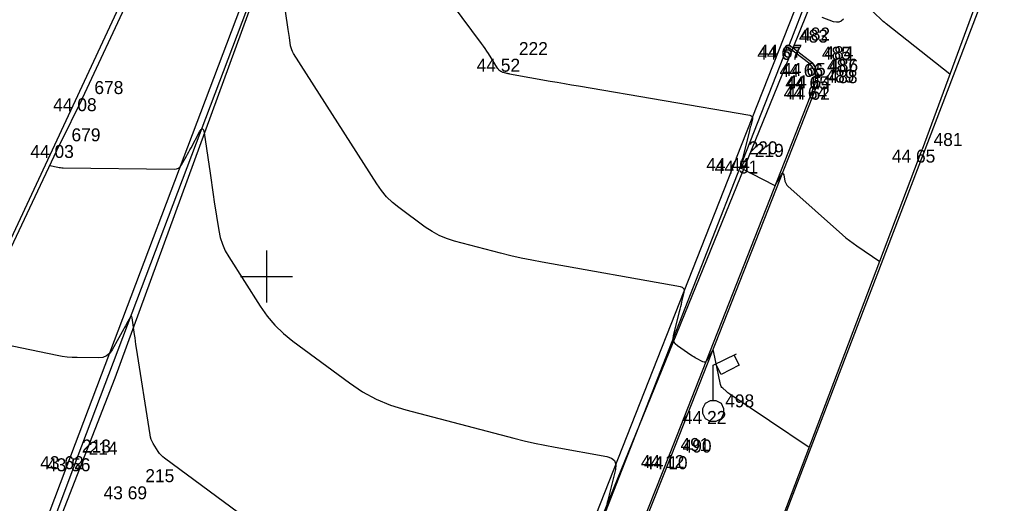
# Model space of a CAD drawing. Extents: x -702257 to -701487, y -1009871 to -1008841.
# Drawn here: x -701679.75 to -701660.69, y -1009079.36 to -1009070.06 of the extents above; entities that cross this region are included whole.
import ezdxf

# ---------------------------------------------------------------- set-up
doc = ezdxf.new("R2010")
doc.units = 0
for name, color, linetype in [('Ex_Major Contours', 7, 'Continuous'), ('Ex_Minor Contours', 7, 'Continuous'), ('Z_body', 7, 'Continuous'), ('Z_body_cisla', 7, 'Continuous'), ('Z_body_vysky_redukovane', 7, 'Continuous'), ('Z_budova', 7, 'Continuous'), ('Z_hektometricka_sit', 7, 'Continuous'), ('Z_katastr_hranice', 7, 'Continuous'), ('Z_komunikace', 7, 'Continuous'), ('Z_obruba', 7, 'Continuous'), ('Z_site_vo_znaky', 7, 'Continuous'), ('Z_vstupy', 7, 'Continuous')]:
    doc.layers.add(name, color=color, linetype=linetype)

# ---------------------------------------------------------------- blocks, each defined once
blk = doc.blocks.new('POINT_DISPLAY')
blk.add_line((0, 0), (0, 0))
blk = doc.blocks.new('Z13')
for p, q in [((0, 0.88), (0.45, 1.1)), ((0.4, 1.07), (0.5, 0.88)), ((0, 0.2), (0, 0.88)), ((0.15, 0.7), (0.05, 0.9)), ((0.5, 0.88), (0.15, 0.7)), ((-0.15, 0.15), (-0.05, 0.2)), ((-0.05, 0.2), (0.05, 0.2)), ((0.05, 0.2), (0.15, 0.15)), ((-0.2, 0.05), (-0.15, 0.15)), ((-0.2, -0.05), (-0.2, 0.05)), ((0.15, 0.15), (0.2, 0.05)), ((0.2, 0.05), (0.2, -0.05)), ((-0.15, -0.15), (-0.2, -0.05)), ((-0.05, -0.2), (-0.15, -0.15)), ((0.15, -0.15), (0.05, -0.2)), ((0.2, -0.05), (0.15, -0.15)), ((0.05, -0.2), (-0.05, -0.2))]:
    blk.add_line(p, q)

msp = doc.modelspace()

# ---------------------------------------------------------------- linework, layer by layer
at = {"layer": 'Ex_Major Contours'}
msp.add_lwpolyline([(-701679.167, -1009072.866), (-701679.015, -1009072.898), (-701678.99, -1009072.902), (-701678.964, -1009072.906), (-701678.939, -1009072.908), (-701678.913, -1009072.909), (-701676.772, -1009072.935), (-701676.727, -1009072.93), (-701676.689, -1009072.915), (-701676.657, -1009072.889), (-701676.631, -1009072.853), (-701676.54, -1009072.688), (-701676.517, -1009072.647), (-701676.494, -1009072.605), (-701676.472, -1009072.564), (-701676.449, -1009072.522), (-701676.286, -1009072.219), (-701676.254, -1009072.172), (-701676.229, -1009072.159), (-701676.209, -1009072.18), (-701676.196, -1009072.235), (-701676.084, -1009073.011), (-701676.064, -1009073.149), (-701676.044, -1009073.287), (-701676.023, -1009073.425), (-701676.002, -1009073.563), (-701675.916, -1009074.114), (-701675.888, -1009074.25), (-701675.846, -1009074.38), (-701675.791, -1009074.505), (-701675.723, -1009074.625), (-701675.12, -1009075.572), (-701674.986, -1009075.762), (-701674.837, -1009075.937), (-701674.673, -1009076.098), (-701674.492, -1009076.244), (-701673.398, -1009077.051), (-701673.147, -1009077.219), (-701672.884, -1009077.361), (-701672.608, -1009077.477), (-701672.319, -1009077.567), (-701670.239, -1009078.113), (-701670.041, -1009078.163), (-701669.842, -1009078.209), (-701669.641, -1009078.25), (-701669.44, -1009078.288), (-701668.446, -1009078.465), (-701668.356, -1009078.495), (-701668.298, -1009078.546), (-701668.274, -1009078.619), (-701668.283, -1009078.714), (-701668.422, -1009079.28), (-701668.43, -1009079.314), (-701668.439, -1009079.349), (-701668.447, -1009079.383)], dxfattribs=at)
at = {"layer": 'Ex_Minor Contours'}
for points in [[(-701672.691, -1009068.059), (-701670.864, -1009070.52), (-701670.83, -1009070.567), (-701670.796, -1009070.615), (-701670.764, -1009070.663), (-701670.732, -1009070.712), (-701670.556, -1009070.989), (-701670.549, -1009070.998), (-701670.541, -1009071.007), (-701670.533, -1009071.015), (-701670.524, -1009071.022), (-701670.486, -1009071.05), (-701670.477, -1009071.056), (-701670.467, -1009071.062), (-701670.456, -1009071.066), (-701670.445, -1009071.07), (-701670.379, -1009071.087), (-701670.364, -1009071.091), (-701670.35, -1009071.094), (-701670.335, -1009071.097), (-701670.32, -1009071.1), (-701669.536, -1009071.239), (-701669.401, -1009071.263), (-701669.265, -1009071.287), (-701669.129, -1009071.311), (-701668.994, -1009071.334), (-701665.696, -1009071.898), (-701665.669, -1009071.907), (-701665.651, -1009071.922), (-701665.644, -1009071.944), (-701665.647, -1009071.972), (-701665.679, -1009072.099), (-701665.687, -1009072.13), (-701665.694, -1009072.162), (-701665.702, -1009072.193), (-701665.71, -1009072.225), (-701665.838, -1009072.728), (-701665.847, -1009072.763), (-701665.856, -1009072.798), (-701665.881, -1009072.9), (-701665.882, -1009072.902), (-701665.881, -1009072.904), (-701665.88, -1009072.906), (-701665.878, -1009072.907), (-701665.868, -1009072.914), (-701665.862, -1009072.918), (-701665.228, -1009073.243), (-701665.22, -1009073.246), (-701665.213, -1009073.245), (-701665.207, -1009073.242), (-701665.202, -1009073.235), (-701665.178, -1009073.194), (-701665.163, -1009073.17), (-701665.085, -1009073.04), (-701665.072, -1009073.022), (-701665.06, -1009073.017), (-701665.051, -1009073.025), (-701665.044, -1009073.046), (-701665.019, -1009073.164), (-701665.011, -1009073.192), (-701664.999, -1009073.217), (-701664.983, -1009073.241), (-701664.963, -1009073.261), (-701663.914, -1009074.197), (-701663.847, -1009074.255), (-701663.779, -1009074.31), (-701663.708, -1009074.363), (-701663.636, -1009074.413), (-701663.196, -1009074.71)], [(-701664.555, -1009078.293), (-701666.083, -1009077.264), (-701666.101, -1009077.251), (-701666.119, -1009077.238), (-701666.136, -1009077.224), (-701666.152, -1009077.21), (-701666.218, -1009077.151), (-701666.233, -1009077.136), (-701666.245, -1009077.119), (-701666.254, -1009077.1), (-701666.26, -1009077.079), (-701666.398, -1009076.43), (-701666.4, -1009076.422), (-701666.404, -1009076.419), (-701666.408, -1009076.421), (-701666.413, -1009076.427), (-701666.441, -1009076.473), (-701666.451, -1009076.491), (-701666.457, -1009076.501), (-701666.526, -1009076.619), (-701666.54, -1009076.638), (-701666.558, -1009076.648), (-701666.577, -1009076.649), (-701666.6, -1009076.641), (-701666.721, -1009076.579), (-701666.748, -1009076.564), (-701666.776, -1009076.548), (-701666.802, -1009076.532), (-701666.829, -1009076.515), (-701667.09, -1009076.336), (-701667.134, -1009076.297), (-701667.161, -1009076.252), (-701667.171, -1009076.2), (-701667.164, -1009076.142), (-701667.047, -1009075.674), (-701667.036, -1009075.628), (-701667.025, -1009075.582), (-701667.013, -1009075.537), (-701667.002, -1009075.491), (-701666.958, -1009075.308), (-701666.954, -1009075.267), (-701666.964, -1009075.236), (-701666.989, -1009075.214), (-701667.028, -1009075.201), (-701669.692, -1009074.728), (-701669.894, -1009074.69), (-701670.095, -1009074.648), (-701670.295, -1009074.602), (-701670.494, -1009074.551), (-701671.382, -1009074.319), (-701671.532, -1009074.272), (-701671.675, -1009074.211), (-701671.812, -1009074.138), (-701671.942, -1009074.051), (-701672.451, -1009073.675), (-701672.573, -1009073.576), (-701672.685, -1009073.468), (-701672.785, -1009073.349), (-701672.876, -1009073.221), (-701674.478, -1009070.707), (-701674.498, -1009070.673), (-701674.513, -1009070.637), (-701674.525, -1009070.6), (-701674.533, -1009070.561), (-701674.558, -1009070.404), (-701674.564, -1009070.364), (-701674.57, -1009070.325), (-701674.575, -1009070.285), (-701674.581, -1009070.246), (-701674.778, -1009068.875)], [(-701661.845, -1009071.106), (-701663.071, -1009070.141), (-701663.079, -1009070.135), (-701663.086, -1009070.129), (-701663.093, -1009070.122), (-701663.101, -1009070.116), (-701663.129, -1009070.091), (-701663.137, -1009070.085), (-701663.144, -1009070.078), (-701663.151, -1009070.072), (-701663.158, -1009070.065), (-701663.448, -1009069.784)], [(-701663.893, -1009070.051), (-701663.935, -1009070.086), (-701663.98, -1009070.105), (-701664.03, -1009070.109), (-701664.083, -1009070.097), (-701664.303, -1009070.018)], [(-701674.676, -1009080.183), (-701676.958, -1009078.499), (-701676.993, -1009078.471), (-701677.025, -1009078.439), (-701677.054, -1009078.406), (-701677.08, -1009078.369), (-701677.177, -1009078.216), (-701677.199, -1009078.177), (-701677.217, -1009078.137), (-701677.23, -1009078.094), (-701677.239, -1009078.051), (-701677.499, -1009076.378), (-701677.509, -1009076.313), (-701677.519, -1009076.249), (-701677.528, -1009076.184), (-701677.538, -1009076.12), (-701677.585, -1009075.795), (-701677.59, -1009075.771), (-701677.599, -1009075.762), (-701677.61, -1009075.767), (-701677.624, -1009075.788), (-701677.683, -1009075.899), (-701677.698, -1009075.927), (-701677.714, -1009075.954), (-701677.729, -1009075.982), (-701677.744, -1009076.01), (-701677.969, -1009076.416), (-701678.017, -1009076.483), (-701678.077, -1009076.531), (-701678.148, -1009076.559), (-701678.23, -1009076.568), (-701678.641, -1009076.563), (-701678.739, -1009076.56), (-701678.836, -1009076.551), (-701678.932, -1009076.539), (-701679.028, -1009076.521), (-701680.73, -1009076.17)]]:
    msp.add_lwpolyline(points, dxfattribs=at)
at = {"layer": 'Z_budova'}
for p, q in [((-701678.54, -1009071.57), (-701676.28, -1009066.73)), ((-701660.99, -1009068.78), (-701662.38, -1009072.56)), ((-701680.73, -1009076.17), (-701678.98, -1009072.47)), ((-701665.48, -1009080.73), (-701662.38, -1009072.56))]:
    msp.add_line(p, q, dxfattribs=at)
at = {"layer": 'Z_hektometricka_sit'}
for p, q in [((-701675, -1009074.5), (-701675, -1009075.5)), ((-701675, -1009074.5), (-701675, -1009075.5)), ((-701675.5, -1009075), (-701674.5, -1009075)), ((-701675.5, -1009075), (-701674.5, -1009075))]:
    msp.add_line(p, q, dxfattribs=at)
at = {"layer": 'Z_katastr_hranice'}
for p, q in [((-701677.91, -1009076.95), (-701666.43, -1009045.51)), ((-701664.86, -1009070.6), (-701655.69, -1009047.85)), ((-701680.86, -1009076.3), (-701675.09, -1009063.93)), ((-701661.01, -1009069.12), (-701665.49, -1009080.82)), ((-701669.52, -1009082.04), (-701664.86, -1009070.6)), ((-701689.61, -1009106.91), (-701677.91, -1009076.95))]:
    msp.add_line(p, q, dxfattribs=at)
at = {"layer": 'Z_komunikace'}
for p, q in [((-701665.95, -1009072.72), (-701662.34, -1009063.53)), ((-701678.64, -1009078.5), (-701674.95, -1009068.74)), ((-701665.95, -1009072.72), (-701669.58, -1009081.92)), ((-701682.02, -1009087.44), (-701678.64, -1009078.5))]:
    msp.add_line(p, q, dxfattribs=at)
at = {"layer": 'Z_obruba'}
for p, q in [((-701662.22, -1009063.59), (-701664.94, -1009070.54)), ((-701675.08, -1009068.72), (-701678.77, -1009078.46)), ((-701665.83, -1009072.77), (-701664.97, -1009070.58)), ((-701664.54, -1009070.91), (-701664.97, -1009070.58)), ((-701664.94, -1009070.54), (-701664.49, -1009070.89)), ((-701664.46, -1009071.34), (-701667.25, -1009078.44)), ((-701667.21, -1009078.46), (-701664.41, -1009071.35)), ((-701669.4, -1009081.91), (-701665.83, -1009072.77)), ((-701678.77, -1009078.46), (-701682.14, -1009087.38)), ((-701667.25, -1009078.44), (-701668.5, -1009081.6)), ((-701668.46, -1009081.62), (-701667.21, -1009078.46))]:
    msp.add_line(p, q, dxfattribs=at)
for centre, major_axis, ratio, start_param, end_param in [((-701664.883, -1009071.192), (0.323, -0.382), 0.992021, 0.550092, 1.524366), ((-701664.824, -1009071.185), (-0.373, 0.133), 0.998604, 3.082033, 4.253873)]:
    msp.add_ellipse(centre, major_axis=major_axis, ratio=ratio, start_param=start_param, end_param=end_param, dxfattribs=at)
at = {"layer": 'Z_vstupy'}
msp.add_line((-701678.54, -1009071.57), (-701678.98, -1009072.47), dxfattribs=at)

# ---------------------------------------------------------------- block references
at = {"layer": 'Z_body'}
for p in [(-701664.97, -1009070.58), (-701664.94, -1009070.54), (-701670.37, -1009070.81), (-701664.49, -1009070.89), (-701664.54, -1009070.91), (-701664.43, -1009071.15), (-701664.39, -1009071.13), (-701664.46, -1009071.34), (-701664.41, -1009071.35), (-701678.54, -1009071.57), (-701678.98, -1009072.47), (-701662.38, -1009072.56), (-701665.95, -1009072.72), (-701665.83, -1009072.77), (-701666.4, -1009077.59), (-701678.77, -1009078.46), (-701678.64, -1009078.5), (-701667.25, -1009078.44), (-701667.21, -1009078.46), (-701677.55, -1009079.04)]:
    msp.add_blockref('POINT_DISPLAY', p, dxfattribs=at)
at = {"layer": 'Z_site_vo_znaky'}
msp.add_blockref('Z13', (-701666.4, -1009077.59), dxfattribs=at)

# ---------------------------------------------------------------- texts
at = {"layer": 'Z_body_cisla'}
for s, p in [('483', (-701664.75, -1009070.5)), ('482', (-701664.71, -1009070.46)), ('222', (-701670.14, -1009070.74)), ('485', (-701664.31, -1009070.83)), ('484', (-701664.26, -1009070.82)), ('487', (-701664.21, -1009071.07)), ('486', (-701664.17, -1009071.06)), ('489', (-701664.24, -1009071.27)), ('488', (-701664.18, -1009071.28)), ('678', (-701678.31, -1009071.49)), ('679', (-701678.75, -1009072.4)), ('481', (-701662.16, -1009072.49)), ('220', (-701665.72, -1009072.65)), ('219', (-701665.6, -1009072.7)), ('498', (-701666.17, -1009077.52)), ('213', (-701678.55, -1009078.39)), ('491', (-701667.03, -1009078.36)), ('490', (-701666.99, -1009078.39)), ('214', (-701678.42, -1009078.43)), ('215', (-701677.33, -1009078.96))]:
    msp.add_text(s, height=0.25, dxfattribs=at).set_placement(p)
at = {"layer": 'Z_body_vysky_redukovane'}
for s, p in [('44 67', (-701665.553, -1009070.83)), ('44 67', (-701665.523, -1009070.79)), ('44 52', (-701670.953, -1009071.06)), ('44 65', (-701665.073, -1009071.14)), ('44 66', (-701665.123, -1009071.16)), ('44 65', (-701665.013, -1009071.4)), ('44 64', (-701664.973, -1009071.38)), ('44 64', (-701665.043, -1009071.59)), ('44 62', (-701664.993, -1009071.6)), ('44 08', (-701679.103, -1009071.82)), ('44 03', (-701679.542, -1009072.72)), ('44 65', (-701662.963, -1009072.81)), ('44 44', (-701666.533, -1009072.97)), ('44 51', (-701666.372, -1009073.02)), ('44 22', (-701666.983, -1009077.84)), ('43 62', (-701679.353, -1009078.71)), ('43 56', (-701679.223, -1009078.75)), ('44 12', (-701667.792, -1009078.69)), ('44 10', (-701667.731, -1009078.71)), ('43 69', (-701678.133, -1009079.29))]:
    msp.add_text(s, height=0.25, dxfattribs=at).set_placement(p)

doc.saveas('drawing.dxf')
